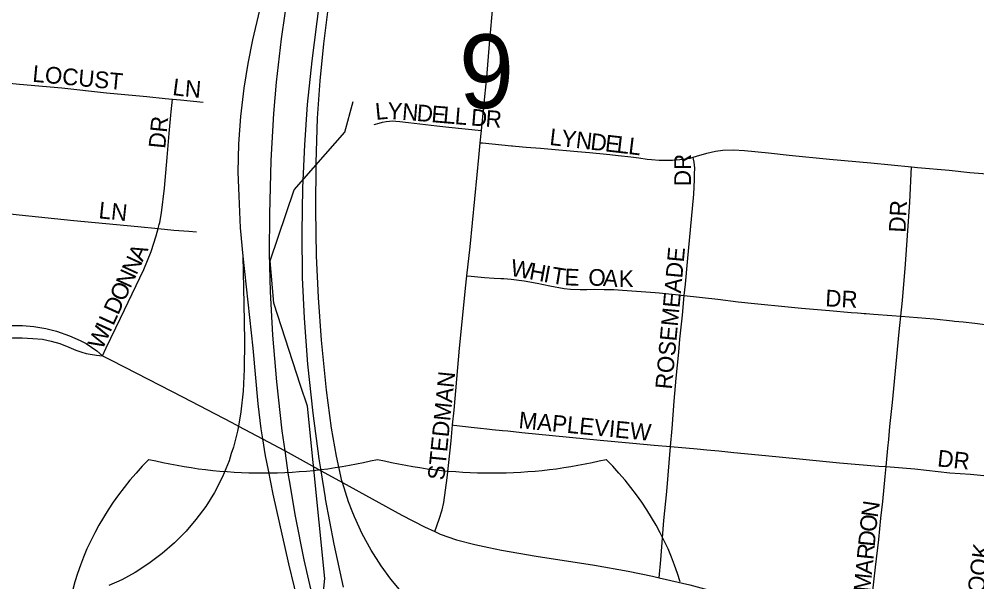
# Model space of a CAD drawing. Extents: x 1410790 to 1770854, y 448063 to 770588.
# Drawn here: x 1519366 to 1522235, y 637154 to 638841 of the extents above; entities that cross this region are included whole.
import ezdxf

# ---------------------------------------------------------------- set-up
doc = ezdxf.new("R2010")
doc.units = 0
for name, color, linetype in [('GM_X_City_Street', 7, 'Continuous'), ('GM_X_City_Street_Text', 7, 'Continuous'), ('GM_X_Interchange_Ramps', 7, 'Continuous'), ('GM_X_Interstate_Route', 7, 'Continuous'), ('GM_X_Interstate_Shield', 7, 'Continuous'), ('GM_X_Minor_River', 7, 'Continuous'), ('GM_X_Section_Text', 7, 'Continuous')]:
    doc.layers.add(name, color=color, linetype=linetype)

msp = doc.modelspace()

# ---------------------------------------------------------------- linework, layer by layer
at = {"layer": 'GM_X_City_Street'}
for points in [[(1520751.2, 638507.3), (1520751.3, 638507.7), (1520758.2, 638579.5), (1520767.3, 638667.6), (1520775.9, 638765.6), (1520786.8, 638889.8), (1520792.1, 638947.7)], [(1518863.8, 638699.6), (1518907.4, 638693.7), (1518923.6, 638691.6), (1519018.4, 638682.1), (1519152.1, 638667.4), (1519256.5, 638657), (1519305.4, 638652.1), (1519367.4, 638646.3), (1519494.7, 638634.8), (1519628.2, 638620.6), (1519748.8, 638608.9), (1519804.1, 638603.3), (1519826.1, 638601.1)], [(1519783, 638213.4), (1519786, 638225.6), (1519787.5, 638231.8), (1519792.6, 638260.2), (1519801.8, 638334.7), (1519810.1, 638426.2), (1519816.1, 638498), (1519821.3, 638553.7), (1519822.3, 638563.5), (1519826.1, 638601.1)], [(1519826.1, 638601.1), (1519849.7, 638598.7), (1519917.9, 638592.4)], [(1520430, 638525.3), (1520444.7, 638529), (1520455.3, 638532), (1520466.3, 638534.3), (1520475.5, 638535.3), (1520484.4, 638535.8), (1520494.6, 638535.3), (1520506.4, 638534.3), (1520533.2, 638531.5), (1520617.3, 638521.6), (1520653.1, 638517.1), (1520751.2, 638507.3)], [(1520747.4, 638470.6), (1520751.2, 638507.3)], [(1520707.9, 638071.4), (1520717.1, 638158.3), (1520738.1, 638374.9), (1520743.1, 638426.2), (1520747.4, 638470.6)], [(1520747.4, 638470.6), (1520754.5, 638469.9), (1520841.2, 638461.2), (1520844.4, 638460.9), (1520853.6, 638460.2), (1520885.7, 638457.1), (1520927.8, 638454), (1520950.5, 638452.4), (1521038.7, 638444.3), (1521074.6, 638441.5), (1521126.3, 638436.3), (1521135.8, 638435.1), (1521161.2, 638432.4), (1521170.7, 638431.5), (1521189.4, 638429.7), (1521198.6, 638428.6), (1521222.6, 638425.5), (1521247.7, 638421.8), (1521260.8, 638420.5), (1521283.8, 638418.8), (1521323.6, 638418.6), (1521356.8, 638421.1), (1521376.6, 638424.6), (1521385.5, 638427.2)], [(1521385.5, 638427.2), (1521395.9, 638430.2), (1521426.9, 638439.7), (1521452.2, 638445.2), (1521474.5, 638448.1), (1521506.7, 638449), (1521539.1, 638447.3), (1521610.8, 638440), (1521672.7, 638433.5), (1521793.5, 638421.3), (1521917.5, 638410.2), (1522040, 638398.4)], [(1521358.7, 638012.3), (1521362.1, 638047.2), (1521368.4, 638113.5), (1521387.4, 638316.5), (1521389.1, 638359.4), (1521389.6, 638377.7), (1521390.2, 638394), (1521389.6, 638403.2), (1521388.2, 638412.3), (1521386.6, 638421.5), (1521385.5, 638427.2)], [(1522007.5, 637950.8), (1522012.4, 637997.9), (1522021.4, 638107), (1522028, 638193), (1522034.5, 638292.6), (1522040, 638398.4)], [(1522040, 638398.4), (1522057.8, 638396.7), (1522152.3, 638388.1), (1522214.1, 638381.9), (1522266.3, 638377.2), (1522321.7, 638371.9), (1522399.9, 638363.8), (1522445.3, 638358.9), (1522491.8, 638354)], [(1519105, 638281.7), (1519184.4, 638274.1), (1519249.6, 638267.3), (1519366.9, 638254.7), (1519529.8, 638237.7), (1519722.1, 638219.7), (1519783, 638213.4)], [(1519615.9, 637832.3), (1519627.1, 637855.5), (1519670.1, 637945.1), (1519739.8, 638090.4), (1519762.1, 638144.9), (1519777.3, 638191.2), (1519783, 638213.4)], [(1519783, 638213.4), (1519829.5, 638208.6), (1519875.1, 638205.4), (1519897.9, 638203.8)], [(1520665, 637625), (1520669.3, 637668.7), (1520685.8, 637854.9), (1520692.4, 637923.5), (1520703.9, 638034.5), (1520707.9, 638071.4)], [(1520707.9, 638071.4), (1520720.9, 638070.2), (1520760.4, 638066.4), (1520789.7, 638064.8), (1520809.1, 638063.9), (1520818.3, 638063.6), (1520840.7, 638061.9), (1520879.4, 638057.2), (1520917.8, 638049.8), (1520956.4, 638041.6), (1520998.6, 638033.8), (1521018.2, 638031.5), (1521047.3, 638030.6), (1521067, 638030.9), (1521089.8, 638031.9), (1521119, 638031.2), (1521135.2, 638030.7), (1521148, 638030.4), (1521173.9, 638028.4), (1521216, 638025.9), (1521271.4, 638022.2), (1521284.1, 638020.7), (1521332.2, 638015.3), (1521358.7, 638012.3)], [(1521317.7, 637560.1), (1521322.3, 637614.2), (1521328.7, 637695.9), (1521334.8, 637764.5), (1521342.7, 637842.8), (1521345.8, 637881.9), (1521353.2, 637953.7), (1521358.7, 638012.3)], [(1521358.7, 638012.3), (1521459, 638001.3), (1521520.6, 637993.3), (1521569.6, 637989), (1521670.4, 637978.4), (1521709.6, 637975.1), (1521794.2, 637968), (1521858.8, 637962.2), (1521877.4, 637960.8), (1521888.9, 637959.7), (1521897.8, 637959.3), (1521903.8, 637958.9), (1521926, 637957.2), (1521980.9, 637952.8), (1522007.5, 637950.8)], [(1521963.6, 637499.8), (1521969, 637555.4), (1521971.6, 637581), (1521975, 637620.1), (1521982.4, 637691.9), (1521995.7, 637828.9), (1522001.5, 637893.8), (1522004.6, 637922.9), (1522007.5, 637950.8)], [(1522007.5, 637950.8), (1522107.8, 637943), (1522162.6, 637936.7), (1522168.7, 637936.1), (1522193.9, 637933.6), (1522229.4, 637929.6), (1522252.1, 637927.2), (1522294, 637923.1), (1522319.9, 637920.8), (1522381.8, 637915.1), (1522446.4, 637908.9), (1522451.9, 637908.4)], [(1519113, 637851.3), (1519139.1, 637862.5), (1519160.3, 637871.6), (1519205.5, 637891), (1519233.1, 637901.5), (1519254.9, 637908.6), (1519281.9, 637915.7), (1519309.5, 637920.3), (1519343, 637923.3), (1519376.5, 637923.3), (1519410.8, 637919.7), (1519446.3, 637914.1), (1519478.6, 637906.2), (1519517.1, 637892.2), (1519549.4, 637878), (1519567.4, 637868.8), (1519583.2, 637858.2), (1519598.9, 637846.5), (1519615.9, 637832.3)], [(1519296.7, 637877.7), (1519318.5, 637881.6), (1519346.1, 637885.7), (1519375.2, 637885.7), (1519407.9, 637884.2), (1519435.9, 637881.8), (1519462.7, 637876.1), (1519487.9, 637869), (1519515.4, 637857.5), (1519536.5, 637848.6), (1519553.9, 637842.5), (1519567.4, 637839.2), (1519579.5, 637837.3), (1519598.5, 637834.4), (1519615.9, 637832.3)], [(1519615.9, 637832.3), (1519637.9, 637821), (1519682.8, 637797.5), (1519855.5, 637708.8), (1520003.4, 637631.8), (1520023.2, 637621.3), (1520095.4, 637582.9), (1520161.3, 637547.8), (1520163.4, 637546.7), (1520270.8, 637487.6), (1520335.1, 637452.3), (1520512.3, 637354.8), (1520580.3, 637319.8), (1520611.7, 637305.1)], [(1520611.7, 637305.1), (1520624.2, 637342.7), (1520633.4, 637370.3), (1520638.9, 637392.3), (1520648.9, 637466.5), (1520660.4, 637577.3), (1520665, 637625)], [(1520665, 637625), (1520668.4, 637624.6), (1520729.6, 637616.8), (1520739, 637616), (1520748.4, 637615.3), (1520767.5, 637612.9), (1520783.3, 637611.1), (1520814.3, 637608.4), (1520830.3, 637607.1), (1520872.1, 637602.4), (1521106.6, 637579.3), (1521204.6, 637570.4), (1521268.5, 637564.6), (1521317.7, 637560.1)], [(1521284, 637166.9), (1521288.2, 637220.2), (1521297.7, 637338.7), (1521306.2, 637425.3), (1521317.7, 637560.1)], [(1521317.7, 637560.1), (1521397.1, 637552.8), (1521426.4, 637550.1), (1521462.1, 637546.8), (1521507.8, 637542.5), (1521602.4, 637533), (1521703.6, 637522.8), (1521824.3, 637511.7), (1521941.8, 637501.6), (1521963.6, 637499.8)], [(1521907.4, 636996.2), (1521912, 637033.8), (1521921.4, 637111), (1521932, 637198.2), (1521941.3, 637281.6), (1521948, 637345.4), (1521953.2, 637395), (1521960.6, 637470.1), (1521963.6, 637499.8)], [(1521963.6, 637499.8), (1522049.7, 637493), (1522154, 637481.5), (1522216.1, 637477), (1522275.7, 637471.6), (1522287.4, 637470.5), (1522293.9, 637469.2), (1522301.6, 637467), (1522308.1, 637464), (1522312.8, 637461.8), (1522316.7, 637459.8)], [(1520611.7, 637305.1), (1520627.3, 637297.8), (1520676.7, 637280.3), (1520731, 637266.1), (1520773.6, 637257.1)], [(1520773.6, 637257.1), (1520811.5, 637249.1), (1520915.1, 637231.1), (1521090.3, 637204.5), (1521190.3, 637186.7), (1521264.1, 637171.6), (1521284, 637166.9)], [(1521284, 637166.9), (1521375.5, 637145.2), (1521587.6, 637088.1), (1521773.3, 637034.5), (1521907.4, 636996.2)]]:
    msp.add_lwpolyline(points, dxfattribs=at)
at = {"layer": 'GM_X_Interchange_Ramps'}
for points in [[(1520515.5, 637119.4), (1520479.9, 637162.4), (1520451, 637202.2), (1520421.3, 637249.4), (1520394.4, 637298.3), (1520371, 637349), (1520364.4, 637365.9), (1520353.2, 637394.8), (1520335.1, 637452.3), (1520333.4, 637457.4), (1520316.6, 637531), (1520302.4, 637615.1), (1520287.6, 637729), (1520272.2, 637879.1), (1520262.7, 638006.7), (1520257.3, 638131.3), (1520254.7, 638269.1), (1520255.8, 638410.1), (1520260.5, 638544.6), (1520268, 638655.8), (1520278.8, 638766.8), (1520296.3, 638903.5)], [(1520086.5, 638868.1), (1520065.7, 638778.7), (1520051.6, 638708.1), (1520039.5, 638633.8), (1520029.5, 638549.2), (1520023.6, 638467.6), (1520021.5, 638382.5), (1520024.1, 638311.7), (1520028.6, 638215.2), (1520036.8, 638130.2), (1520066.5, 637855), (1520081.4, 637688.4), (1520090.5, 637613.6), (1520095.4, 637582.9), (1520103.4, 637532.6), (1520112.1, 637488.8), (1520126.5, 637416.9), (1520173.1, 637208.9), (1520207.2, 637068.7)], [(1520036.8, 638130.2), (1520039.3, 637988.2), (1520041.6, 637876.7), (1520040.6, 637791.5), (1520037.1, 637726), (1520030.6, 637664), (1520023.2, 637621.3), (1520020.5, 637605.8), (1520008.3, 637558.1), (1520002, 637538.8), (1519995.2, 637517.7), (1519975.2, 637469.1), (1519951.3, 637422.4), (1519925.2, 637380.7), (1519896.1, 637341.1), (1519866.3, 637306.2), (1519831.6, 637271.3), (1519794.5, 637239), (1519755.3, 637209.3), (1519714, 637182.6), (1519673.6, 637160.7), (1519634.8, 637143.2)]]:
    msp.add_lwpolyline(points, dxfattribs=at)
at = {"layer": 'GM_X_Interstate_Route'}
for points in [[(1520251.4, 637086.1), (1520220.6, 637220.1), (1520194.3, 637351.6), (1520176.2, 637458.7), (1520173.5, 637474.3), (1520163.4, 637546.7), (1520154.8, 637607.2), (1520138.4, 637753.6), (1520126.5, 637893.9), (1520119.2, 638024.6), (1520116.4, 638139), (1520117, 638256.9), (1520121.8, 638417.3), (1520129.5, 638557.9), (1520137.4, 638652.4), (1520152.6, 638782.4), (1520174.6, 638934.7)], [(1520338.3, 637139), (1520310, 637267.5), (1520284.4, 637403.1), (1520283.9, 637406.3), (1520270.8, 637487.6), (1520265, 637523.2), (1520247, 637660), (1520231.6, 637807.1), (1520221, 637944.8), (1520215.7, 638066.3), (1520214.2, 638201.2), (1520216.3, 638335.9), (1520221.9, 638464), (1520230.5, 638585.3), (1520243.9, 638716.1), (1520266.1, 638888.8)]]:
    msp.add_lwpolyline(points, dxfattribs=at)
at = {"layer": 'GM_X_Interstate_Shield'}
for centre, start_param, end_param in [((1520674.3, 636940.2), 2.47259, 2.911027), ((1520097.5, 638418.3), 4.415841, 5.008937), ((1520782.4, 638418.3), 4.415841, 5.008937), ((1520205.5, 636940.2), 0.230566, 0.669003), ((1520674.3, 636940.2), 2.911027, 4.511031)]:
    msp.add_ellipse(centre, major_axis=(1171.9, 0), ratio=0.8, start_param=start_param, end_param=end_param, dxfattribs=at)
at = {"layer": 'GM_X_Minor_River'}
msp.add_lwpolyline([(1521359.3, 634044.6), (1521296.8, 634068.1), (1521134.1, 634256.1), (1521088.5, 634385.4), (1521023.2, 634844.1), (1521025.6, 634970.3), (1520973.5, 635390.6), (1520867, 635795.9), (1520872, 635848), (1520861.4, 635918.4), (1520697.5, 636252.8), (1520538.3, 636412.7), (1520283.5, 636602.7), (1520209.8, 636726.6), (1520198.7, 636777), (1520262.7, 636982.1), (1520282.2, 637164.2), (1520230, 637680.7), (1520209.1, 637743.3), (1520129.7, 637989.6), (1520118.1, 638116.2), (1520190.2, 638329.2), (1520341.8, 638502.3), (1520367.5, 638594)], dxfattribs=at)

# ---------------------------------------------------------------- texts
at = {"layer": 'GM_X_City_Street_Text'}
for s, rotation, p in [('LOCUST', 354.6438, (1519404.8, 638653.7)), ('L', 352.409, (1519823.9, 638614)), ('N', 355.2634, (1519861.4, 638609)), ('L', 5.3898, (1520435.4, 638538.9)), ('Y', 356.7414, (1520468.5, 638542.2)), ('N', 355.2736, (1520512.1, 638539.7)), ('D', 355.3089, (1520556, 638536)), ('E', 355.2954, (1520599.8, 638532.5)), ('L', 355.2681, (1520634.9, 638529.6)), ('L', 355.3106, (1520670, 638526.6)), ('D', 355.303, (1520718.3, 638522.7)), ('R', 355.2837, (1520762.1, 638519.1)), ('DR', 84.2894, (1519803.7, 638451.5)), ('L', 353.429, (1520953.6, 638464.3)), ('Y', 353.4281, (1520988.5, 638460.3)), ('N', 353.4281, (1521032.2, 638455.3)), ('D', 353.4293, (1521076, 638450.2)), ('E', 353.429, (1521119.7, 638445.2)), ('L', 353.429, (1521154.6, 638441.2)), ('L', 353.0986, (1521189.5, 638437.1)), ('DR', 90, (1521378.9, 638340.7)), ('LN', 353.9946, (1519602.9, 638244.5)), ('DR', 86.9827, (1522021.3, 638200.4)), ('A', 65.1943, (1519736, 638112)), ('ROSEMEADE', 84.685, (1521321.7, 637730)), ('N', 65.4866, (1519717.8, 638072)), ('W', 349.3809, (1520835.7, 638072.8)), ('N', 65.4836, (1519699.5, 638032)), ('H', 349.3609, (1520891.9, 638062.2)), ('I', 349.3997, (1520935.2, 638054.1)), ('T', 350.7959, (1520958.1, 638049.8)), ('E', 357.8359, (1520999.4, 638043.5)), ('O', 359.5192, (1521071.4, 638042.1)), ('A', 355.1638, (1521114.4, 638041.8)), ('K', 359.7787, (1521162.6, 638037.9)), ('O', 65.4866, (1519681.2, 637992)), ('D', 65.4836, (1519663, 637951.9)), ('DR', 356.9887, (1521780.4, 637980.5)), ('L', 65.4865, (1519648.4, 637919.9)), ('W', 65.4879, (1519615.5, 637847.8)), ('I', 65.4692, (1519639.2, 637899.9)), ('STEDMAN', 84.2066, (1520639.7, 637457.4)), ('MAPLEVIEW', 354.4949, (1520861.2, 637615.3)), ('DR', 353.994, (1522115.3, 637500.9)), ('N', 81.2887, (1521938, 637345.5)), ('O', 83.8915, (1521933.4, 637302.3)), ('D', 84.3742, (1521929.1, 637258.6)), ('R', 84.3736, (1521925.2, 637219.2)), ('BROOK', 83.0183, (1522245.7, 637026.3)), ('A', 84.3742, (1521920.9, 637175.4)), ('M', 84.3728, (1521915.7, 637122.9))]:
    msp.add_text(s, height=50, rotation=rotation, dxfattribs=at).set_placement(p)
at = {"layer": 'GM_X_Section_Text'}
msp.add_text('9', height=221, rotation=0, dxfattribs=at).set_placement((1520684.3, 638574.3))

doc.saveas('drawing.dxf')
